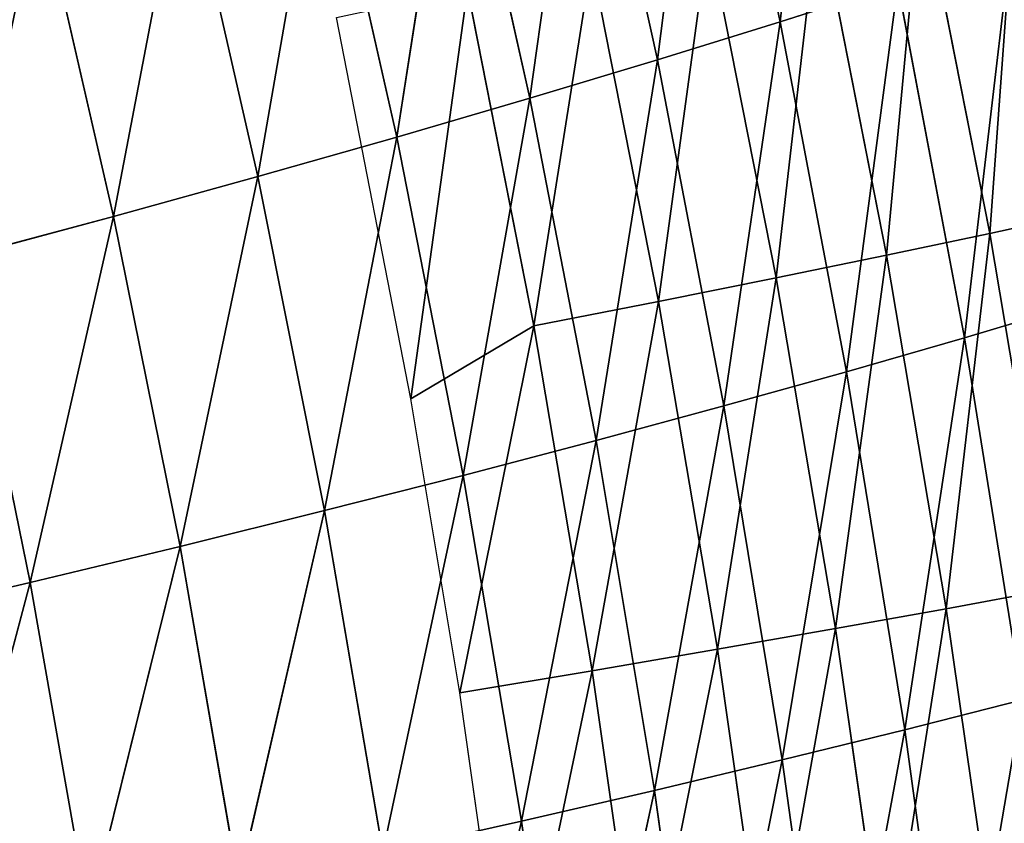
# Model space of a CAD drawing. Extents: x 0 to 500, y 0 to 390.
# Tile 863 of 1056: x 470 to 486, y 234 to 247. Entities that reach past the tile are written whole.
import ezdxf

# ---------------------------------------------------------------- set-up
doc = ezdxf.new("R2010")
doc.units = 0
doc.header["$LTSCALE"] = 25.4
doc.layers.get('0').update_dxf_attribs({"linetype": 'CONTINUOUS'})

# ---------------------------------------------------------------- blocks, each defined once
blk = doc.blocks.new('ATLANTA505_-_S_STL')
at = {"color": 0}
for p, q in [((485.09, 103.769, 148.021), (485.823, 107.717, 141.824)), ((485.09, 103.769, 148.021), (485.823, 107.717, 141.824)), ((485.09, 103.769, 148.021), (486.878, 107.71, 147.489)), ((485.09, 103.769, 148.021), (486.878, 107.71, 147.489)), ((482.172, 99.927, 143.013), (482.851, 103.786, 136.941)), ((482.172, 99.927, 143.013), (482.851, 103.786, 136.941)), ((484.036, 103.777, 142.415), (482.172, 99.927, 143.013)), ((484.036, 103.777, 142.415), (482.172, 99.927, 143.013)), ((483.225, 99.921, 148.557), (484.036, 103.777, 142.415)), ((483.225, 99.921, 148.557), (484.036, 103.777, 142.415)), ((483.225, 99.921, 148.557), (485.09, 103.769, 148.021)), ((483.225, 99.921, 148.557), (485.09, 103.769, 148.021)), ((485.09, 103.769, 148.021), (484.036, 103.777, 142.415)), ((485.09, 103.769, 148.021), (484.036, 103.777, 142.415)), ((485.09, 103.769, 148.021), (484.148, 99.918, 154.231)), ((485.09, 103.769, 148.021), (484.148, 99.918, 154.231)), ((486.013, 103.764, 153.757), (484.148, 99.918, 154.231)), ((486.013, 103.764, 153.757), (484.148, 99.918, 154.231)), ((484.941, 99.917, 160.033), (486.013, 103.764, 153.757)), ((484.941, 99.917, 160.033), (486.013, 103.764, 153.757)), ((485.09, 103.769, 148.021), (486.013, 103.764, 153.757)), ((485.09, 103.769, 148.021), (486.013, 103.764, 153.757)), ((480.23, 96.172, 143.616), (480.989, 99.936, 137.597)), ((480.23, 96.172, 143.616), (480.989, 99.936, 137.597)), ((482.172, 99.927, 143.013), (480.23, 96.172, 143.616)), ((482.172, 99.927, 143.013), (480.23, 96.172, 143.616)), ((482.172, 99.927, 143.013), (480.989, 99.936, 137.597)), ((482.172, 99.927, 143.013), (480.989, 99.936, 137.597)), ((481.282, 96.168, 149.099), (482.172, 99.927, 143.013)), ((481.282, 96.168, 149.099), (482.172, 99.927, 143.013)), ((481.282, 96.168, 149.099), (483.225, 99.921, 148.557)), ((481.282, 96.168, 149.099), (483.225, 99.921, 148.557)), ((483.225, 99.921, 148.557), (482.172, 99.927, 143.013)), ((483.225, 99.921, 148.557), (482.172, 99.927, 143.013)), ((483.225, 99.921, 148.557), (482.206, 96.168, 154.709)), ((483.225, 99.921, 148.557), (482.206, 96.168, 154.709)), ((484.148, 99.918, 154.231), (482.206, 96.168, 154.709)), ((484.148, 99.918, 154.231), (482.206, 96.168, 154.709)), ((483, 96.171, 160.445), (484.148, 99.918, 154.231)), ((483, 96.171, 160.445), (484.148, 99.918, 154.231)), ((483.225, 99.921, 148.557), (484.148, 99.918, 154.231)), ((483.225, 99.921, 148.557), (484.148, 99.918, 154.231)), ((484.941, 99.917, 160.033), (484.148, 99.918, 154.231)), ((484.941, 99.917, 160.033), (484.148, 99.918, 154.231)), ((478.206, 92.515, 144.225), (479.048, 96.179, 138.259)), ((478.206, 92.515, 144.225), (479.048, 96.179, 138.259)), ((480.23, 96.172, 143.616), (478.206, 92.515, 144.225)), ((480.23, 96.172, 143.616), (478.206, 92.515, 144.225)), ((480.23, 96.172, 143.616), (479.048, 96.179, 138.259)), ((480.23, 96.172, 143.616), (479.048, 96.179, 138.259)), ((479.258, 92.514, 149.647), (480.23, 96.172, 143.616)), ((479.258, 92.514, 149.647), (480.23, 96.172, 143.616)), ((479.258, 92.514, 149.647), (481.282, 96.168, 149.099)), ((479.258, 92.514, 149.647), (481.282, 96.168, 149.099)), ((482.206, 96.168, 154.709), (480.181, 92.518, 155.192)), ((481.282, 96.168, 149.099), (480.181, 92.518, 155.192)), ((482.206, 96.168, 154.709), (480.181, 92.518, 155.192)), ((481.282, 96.168, 149.099), (480.181, 92.518, 155.192)), ((481.282, 96.168, 149.099), (480.23, 96.172, 143.616)), ((481.282, 96.168, 149.099), (480.23, 96.172, 143.616)), ((480.977, 92.526, 160.861), (482.206, 96.168, 154.709)), ((480.977, 92.526, 160.861), (482.206, 96.168, 154.709)), ((481.282, 96.168, 149.099), (482.206, 96.168, 154.709)), ((481.282, 96.168, 149.099), (482.206, 96.168, 154.709)), ((483, 96.171, 160.445), (482.206, 96.168, 154.709)), ((483, 96.171, 160.445), (482.206, 96.168, 154.709)), ((476.097, 88.96, 144.842), (477.025, 92.52, 138.929)), ((476.097, 88.96, 144.842), (477.025, 92.52, 138.929)), ((478.206, 92.515, 144.225), (476.097, 88.96, 144.842)), ((478.206, 92.515, 144.225), (476.097, 88.96, 144.842)), ((478.206, 92.515, 144.225), (477.025, 92.52, 138.929)), ((478.206, 92.515, 144.225), (477.025, 92.52, 138.929)), ((477.148, 88.964, 150.2), (478.206, 92.515, 144.225)), ((477.148, 88.964, 150.2), (478.206, 92.515, 144.225)), ((477.148, 88.964, 150.2), (479.258, 92.514, 149.647)), ((477.148, 88.964, 150.2), (479.258, 92.514, 149.647)), ((480.181, 92.518, 155.192), (478.073, 88.972, 155.68)), ((480.181, 92.518, 155.192), (478.073, 88.972, 155.68)), ((479.258, 92.514, 149.647), (478.073, 88.972, 155.68)), ((479.258, 92.514, 149.647), (478.073, 88.972, 155.68)), ((479.258, 92.514, 149.647), (478.206, 92.515, 144.225)), ((479.258, 92.514, 149.647), (478.206, 92.515, 144.225)), ((478.871, 88.986, 161.282), (480.181, 92.518, 155.192)), ((478.871, 88.986, 161.282), (480.181, 92.518, 155.192)), ((479.258, 92.514, 149.647), (480.181, 92.518, 155.192)), ((479.258, 92.514, 149.647), (480.181, 92.518, 155.192)), ((480.977, 92.526, 160.861), (480.181, 92.518, 155.192)), ((480.977, 92.526, 160.861), (480.181, 92.518, 155.192)), ((473.899, 85.511, 145.465), (474.918, 88.962, 139.606)), ((473.899, 85.511, 145.465), (474.918, 88.962, 139.606)), ((476.097, 88.96, 144.842), (473.899, 85.511, 145.465)), ((476.097, 88.96, 144.842), (473.899, 85.511, 145.465)), ((476.097, 88.96, 144.842), (474.918, 88.962, 139.606)), ((476.097, 88.96, 144.842), (474.918, 88.962, 139.606)), ((474.952, 85.52, 150.759), (477.148, 88.964, 150.2)), ((474.952, 85.52, 150.759), (477.148, 88.964, 150.2)), ((474.952, 85.52, 150.759), (476.097, 88.96, 144.842)), ((474.952, 85.52, 150.759), (476.097, 88.96, 144.842)), ((478.073, 88.972, 155.68), (475.878, 85.534, 156.173)), ((478.073, 88.972, 155.68), (475.878, 85.534, 156.173)), ((477.148, 88.964, 150.2), (475.878, 85.534, 156.173)), ((477.148, 88.964, 150.2), (475.878, 85.534, 156.173)), ((477.148, 88.964, 150.2), (476.097, 88.96, 144.842)), ((477.148, 88.964, 150.2), (476.097, 88.96, 144.842)), ((476.678, 85.554, 161.706), (478.073, 88.972, 155.68)), ((476.678, 85.554, 161.706), (478.073, 88.972, 155.68)), ((477.148, 88.964, 150.2), (478.073, 88.972, 155.68)), ((477.148, 88.964, 150.2), (478.073, 88.972, 155.68)), ((478.871, 88.986, 161.282), (478.073, 88.972, 155.68)), ((478.871, 88.986, 161.282), (478.073, 88.972, 155.68)), ((473.899, 85.511, 145.465), (471.613, 82.171, 146.096)), ((473.899, 85.511, 145.465), (471.613, 82.171, 146.096)), ((471.613, 82.171, 146.096), (472.722, 85.508, 140.292)), ((471.613, 82.171, 146.096), (472.722, 85.508, 140.292)), ((472.665, 82.186, 151.325), (474.952, 85.52, 150.759)), ((472.665, 82.186, 151.325), (474.952, 85.52, 150.759)), ((472.665, 82.186, 151.325), (473.899, 85.511, 145.465)), ((472.665, 82.186, 151.325), (473.899, 85.511, 145.465)), ((473.899, 85.511, 145.465), (472.722, 85.508, 140.292)), ((473.899, 85.511, 145.465), (472.722, 85.508, 140.292)), ((474.952, 85.52, 150.759), (473.593, 82.207, 156.672)), ((474.952, 85.52, 150.759), (473.593, 82.207, 156.672)), ((474.952, 85.52, 150.759), (473.899, 85.511, 145.465)), ((474.952, 85.52, 150.759), (473.899, 85.511, 145.465)), ((474.952, 85.52, 150.759), (475.878, 85.534, 156.173)), ((474.952, 85.52, 150.759), (475.878, 85.534, 156.173)), ((472.665, 82.186, 151.325), (473.593, 82.207, 156.672)), ((472.665, 82.186, 151.325), (473.593, 82.207, 156.672)), ((471.613, 82.171, 146.096), (469.235, 78.944, 146.735)), ((471.613, 82.171, 146.096), (469.235, 78.944, 146.735)), ((470.289, 78.965, 151.898), (472.665, 82.186, 151.325)), ((470.289, 78.965, 151.898), (472.665, 82.186, 151.325)), ((470.289, 78.965, 151.898), (471.613, 82.171, 146.096)), ((470.289, 78.965, 151.898), (471.613, 82.171, 146.096)), ((471.613, 82.171, 146.096), (470.436, 82.163, 140.986)), ((471.613, 82.171, 146.096), (470.436, 82.163, 140.986)), ((472.665, 82.186, 151.325), (471.219, 78.993, 157.177)), ((472.665, 82.186, 151.325), (471.219, 78.993, 157.177)), ((472.665, 82.186, 151.325), (471.613, 82.171, 146.096)), ((472.665, 82.186, 151.325), (471.613, 82.171, 146.096)), ((467.823, 75.86, 152.478), (470.289, 78.965, 151.898)), ((467.823, 75.86, 152.478), (470.289, 78.965, 151.898)), ((470.289, 78.965, 151.898), (468.756, 75.895, 157.688)), ((470.289, 78.965, 151.898), (468.756, 75.895, 157.688)), ((470.289, 78.965, 151.898), (469.235, 78.944, 146.735)), ((470.289, 78.965, 151.898), (469.235, 78.944, 146.735)), ((470.289, 78.965, 151.898), (471.219, 78.993, 157.177)), ((470.289, 78.965, 151.898), (471.219, 78.993, 157.177)), ((487.014, 43.561, 146.034), (485.492, 36.222, 146.365)), ((487.014, 43.561, 146.034), (485.492, 36.222, 146.365)), ((485.492, 36.222, 146.365), (483.856, 28.911, 146.711)), ((485.492, 36.222, 146.365), (483.856, 28.911, 146.711)), ((485.492, 36.222, 146.365), (484.407, 36.215, 140.848)), ((485.492, 36.222, 146.365), (484.407, 36.215, 140.848)), ((486.446, 36.228, 152.009), (484.804, 28.917, 152.313)), ((486.446, 36.228, 152.009), (484.804, 28.917, 152.313)), ((486.446, 36.228, 152.009), (485.492, 36.222, 146.365)), ((486.446, 36.228, 152.009), (485.492, 36.222, 146.365)), ((483.856, 28.911, 146.711), (482.107, 21.632, 147.07)), ((483.856, 28.911, 146.711), (482.107, 21.632, 147.07)), ((482.778, 28.905, 141.235), (483.856, 28.911, 146.711)), ((482.778, 28.905, 141.235), (483.856, 28.911, 146.711)), ((484.804, 28.917, 152.313), (483.047, 21.638, 152.628)), ((484.804, 28.917, 152.313), (483.047, 21.638, 152.628)), ((483.856, 28.911, 146.711), (484.804, 28.917, 152.313)), ((483.856, 28.911, 146.711), (484.804, 28.917, 152.313)), ((484.804, 28.917, 152.313), (485.623, 28.924, 158.04)), ((484.804, 28.917, 152.313), (485.623, 28.924, 158.04)), ((482.107, 21.632, 147.07), (480.245, 14.387, 147.444)), ((482.107, 21.632, 147.07), (480.245, 14.387, 147.444)), ((482.107, 21.632, 147.07), (481.038, 21.627, 141.638)), ((482.107, 21.632, 147.07), (481.038, 21.627, 141.638)), ((483.047, 21.638, 152.628), (481.177, 14.392, 152.956)), ((483.047, 21.638, 152.628), (481.177, 14.392, 152.956)), ((483.047, 21.638, 152.628), (482.107, 21.632, 147.07)), ((483.047, 21.638, 152.628), (482.107, 21.632, 147.07)), ((483.86, 21.643, 158.312), (483.047, 21.638, 152.628)), ((483.86, 21.643, 158.312), (483.047, 21.638, 152.628)), ((480.245, 14.387, 147.444), (478.27, 7.179, 147.832)), ((480.245, 14.387, 147.444), (478.27, 7.179, 147.832)), ((479.185, 14.384, 142.058), (480.245, 14.387, 147.444)), ((479.185, 14.384, 142.058), (480.245, 14.387, 147.444)), ((481.177, 14.392, 152.956), (479.194, 7.182, 153.297)), ((481.177, 14.392, 152.956), (479.194, 7.182, 153.297)), ((480.245, 14.387, 147.444), (481.177, 14.392, 152.956)), ((480.245, 14.387, 147.444), (481.177, 14.392, 152.956)), ((481.177, 14.392, 152.956), (481.983, 14.396, 158.594)), ((481.177, 14.392, 152.956), (481.983, 14.396, 158.594)), ((476.32, 0.01, 148.989), (478.27, 7.179, 147.832)), ((476.32, 0.01, 148.989), (478.27, 7.179, 147.832)), ((476.32, 0.01, 148.989), (477.221, 7.177, 142.493)), ((476.32, 0.01, 148.989), (477.221, 7.177, 142.493)), ((477.097, 0.01, 153.649), (479.194, 7.182, 153.297)), ((477.097, 0.01, 153.649), (479.194, 7.182, 153.297)), ((477.097, 0.01, 153.649), (478.27, 7.179, 147.832)), ((477.097, 0.01, 153.649), (478.27, 7.179, 147.832)), ((477.221, 7.177, 142.493), (478.27, 7.179, 147.832)), ((477.221, 7.177, 142.493), (478.27, 7.179, 147.832)), ((478.27, 7.179, 147.832), (479.194, 7.182, 153.297)), ((478.27, 7.179, 147.832), (479.194, 7.182, 153.297)), ((479.194, 7.182, 153.297), (479.991, 7.184, 158.886)), ((479.194, 7.182, 153.297), (479.991, 7.184, 158.886)), ((476.32, 0.01, 148.989), (475.146, 0.01, 142.944)), ((477.097, 0.01, 153.649), (476.32, 0.01, 148.989)), ((477.916, 0.01, 159.419), (477.097, 0.01, 153.649))]:
    blk.add_line(p, q, dxfattribs=at)
mesh = blk.add_polyface(dxfattribs=at)
corners = [(485.823, 107.717, 141.824), (484.036, 103.777, 142.415), (485.09, 103.769, 148.021)]
mesh.append_faces([[corners[k] for k in face] for face in [(0, 1, 2)]], dxfattribs={"color": 0})
mesh = blk.add_polyface(dxfattribs=at)
corners = [(485.823, 107.717, 141.824), (485.09, 103.769, 148.021), (486.878, 107.71, 147.489)]
mesh.append_faces([[corners[k] for k in face] for face in [(0, 1, 2)]], dxfattribs={"color": 0})
mesh = blk.add_polyface(dxfattribs=at)
corners = [(486.878, 107.71, 147.489), (485.09, 103.769, 148.021), (486.013, 103.764, 153.757)]
mesh.append_faces([[corners[k] for k in face] for face in [(0, 1, 2)]], dxfattribs={"color": 0})
mesh = blk.add_polyface(dxfattribs=at)
corners = [(482.851, 103.786, 136.941), (480.989, 99.936, 137.597), (482.172, 99.927, 143.013)]
mesh.append_faces([[corners[k] for k in face] for face in [(0, 1, 2)]], dxfattribs={"color": 0})
mesh = blk.add_polyface(dxfattribs=at)
corners = [(482.851, 103.786, 136.941), (482.172, 99.927, 143.013), (484.036, 103.777, 142.415)]
mesh.append_faces([[corners[k] for k in face] for face in [(0, 1, 2)]], dxfattribs={"color": 0})
mesh = blk.add_polyface(dxfattribs=at)
corners = [(484.036, 103.777, 142.415), (482.172, 99.927, 143.013), (483.225, 99.921, 148.557)]
mesh.append_faces([[corners[k] for k in face] for face in [(0, 1, 2)]], dxfattribs={"color": 0})
mesh = blk.add_polyface(dxfattribs=at)
corners = [(484.036, 103.777, 142.415), (483.225, 99.921, 148.557), (485.09, 103.769, 148.021)]
mesh.append_faces([[corners[k] for k in face] for face in [(0, 1, 2)]], dxfattribs={"color": 0})
mesh = blk.add_polyface(dxfattribs=at)
corners = [(485.09, 103.769, 148.021), (483.225, 99.921, 148.557), (484.148, 99.918, 154.231)]
mesh.append_faces([[corners[k] for k in face] for face in [(0, 1, 2)]], dxfattribs={"color": 0})
mesh = blk.add_polyface(dxfattribs=at)
corners = [(485.09, 103.769, 148.021), (484.148, 99.918, 154.231), (486.013, 103.764, 153.757)]
mesh.append_faces([[corners[k] for k in face] for face in [(0, 1, 2)]], dxfattribs={"color": 0})
mesh = blk.add_polyface(dxfattribs=at)
corners = [(486.013, 103.764, 153.757), (484.148, 99.918, 154.231), (484.941, 99.917, 160.033)]
mesh.append_faces([[corners[k] for k in face] for face in [(0, 1, 2)]], dxfattribs={"color": 0})
mesh = blk.add_polyface(dxfattribs=at)
corners = [(486.013, 103.764, 153.757), (484.941, 99.917, 160.033), (486.805, 103.762, 159.624)]
mesh.append_faces([[corners[k] for k in face] for face in [(0, 1, 2)]], dxfattribs={"color": 0})
mesh = blk.add_polyface(dxfattribs=at)
corners = [(480.989, 99.936, 137.597), (479.048, 96.179, 138.259), (480.23, 96.172, 143.616)]
mesh.append_faces([[corners[k] for k in face] for face in [(0, 1, 2)]], dxfattribs={"color": 0})
mesh = blk.add_polyface(dxfattribs=at)
corners = [(480.989, 99.936, 137.597), (480.23, 96.172, 143.616), (482.172, 99.927, 143.013)]
mesh.append_faces([[corners[k] for k in face] for face in [(0, 1, 2)]], dxfattribs={"color": 0})
mesh = blk.add_polyface(dxfattribs=at)
corners = [(482.172, 99.927, 143.013), (480.23, 96.172, 143.616), (481.282, 96.168, 149.099)]
mesh.append_faces([[corners[k] for k in face] for face in [(0, 1, 2)]], dxfattribs={"color": 0})
mesh = blk.add_polyface(dxfattribs=at)
corners = [(482.172, 99.927, 143.013), (481.282, 96.168, 149.099), (483.225, 99.921, 148.557)]
mesh.append_faces([[corners[k] for k in face] for face in [(0, 1, 2)]], dxfattribs={"color": 0})
mesh = blk.add_polyface(dxfattribs=at)
corners = [(483.225, 99.921, 148.557), (481.282, 96.168, 149.099), (482.206, 96.168, 154.709)]
mesh.append_faces([[corners[k] for k in face] for face in [(0, 1, 2)]], dxfattribs={"color": 0})
mesh = blk.add_polyface(dxfattribs=at)
corners = [(483.225, 99.921, 148.557), (482.206, 96.168, 154.709), (484.148, 99.918, 154.231)]
mesh.append_faces([[corners[k] for k in face] for face in [(0, 1, 2)]], dxfattribs={"color": 0})
mesh = blk.add_polyface(dxfattribs=at)
corners = [(484.148, 99.918, 154.231), (482.206, 96.168, 154.709), (483, 96.171, 160.445)]
mesh.append_faces([[corners[k] for k in face] for face in [(0, 1, 2)]], dxfattribs={"color": 0})
mesh = blk.add_polyface(dxfattribs=at)
corners = [(484.148, 99.918, 154.231), (483, 96.171, 160.445), (484.941, 99.917, 160.033)]
mesh.append_faces([[corners[k] for k in face] for face in [(0, 1, 2)]], dxfattribs={"color": 0})
mesh = blk.add_polyface(dxfattribs=at)
corners = [(479.048, 96.179, 138.259), (477.025, 92.52, 138.929), (478.206, 92.515, 144.225)]
mesh.append_faces([[corners[k] for k in face] for face in [(0, 1, 2)]], dxfattribs={"color": 0})
mesh = blk.add_polyface(dxfattribs=at)
corners = [(479.048, 96.179, 138.259), (478.206, 92.515, 144.225), (480.23, 96.172, 143.616)]
mesh.append_faces([[corners[k] for k in face] for face in [(0, 1, 2)]], dxfattribs={"color": 0})
mesh = blk.add_polyface(dxfattribs=at)
corners = [(480.23, 96.172, 143.616), (478.206, 92.515, 144.225), (479.258, 92.514, 149.647)]
mesh.append_faces([[corners[k] for k in face] for face in [(0, 1, 2)]], dxfattribs={"color": 0})
mesh = blk.add_polyface(dxfattribs=at)
corners = [(480.23, 96.172, 143.616), (479.258, 92.514, 149.647), (481.282, 96.168, 149.099)]
mesh.append_faces([[corners[k] for k in face] for face in [(0, 1, 2)]], dxfattribs={"color": 0})
mesh = blk.add_polyface(dxfattribs=at)
corners = [(481.282, 96.168, 149.099), (479.258, 92.514, 149.647), (480.181, 92.518, 155.192)]
mesh.append_faces([[corners[k] for k in face] for face in [(0, 1, 2)]], dxfattribs={"color": 0})
mesh = blk.add_polyface(dxfattribs=at)
corners = [(482.206, 96.168, 154.709), (480.181, 92.518, 155.192), (480.977, 92.526, 160.861)]
mesh.append_faces([[corners[k] for k in face] for face in [(0, 1, 2)]], dxfattribs={"color": 0})
mesh = blk.add_polyface(dxfattribs=at)
corners = [(481.282, 96.168, 149.099), (480.181, 92.518, 155.192), (482.206, 96.168, 154.709)]
mesh.append_faces([[corners[k] for k in face] for face in [(0, 1, 2)]], dxfattribs={"color": 0})
mesh = blk.add_polyface(dxfattribs=at)
corners = [(483, 96.171, 160.445), (482.206, 96.168, 154.709), (480.977, 92.526, 160.861)]
mesh.append_faces([[corners[k] for k in face] for face in [(0, 1, 2)]], dxfattribs={"color": 0})
mesh = blk.add_polyface(dxfattribs=at)
corners = [(477.025, 92.52, 138.929), (474.918, 88.962, 139.606), (476.097, 88.96, 144.842)]
mesh.append_faces([[corners[k] for k in face] for face in [(0, 1, 2)]], dxfattribs={"color": 0})
mesh = blk.add_polyface(dxfattribs=at)
corners = [(477.025, 92.52, 138.929), (476.097, 88.96, 144.842), (478.206, 92.515, 144.225)]
mesh.append_faces([[corners[k] for k in face] for face in [(0, 1, 2)]], dxfattribs={"color": 0})
mesh = blk.add_polyface(dxfattribs=at)
corners = [(478.206, 92.515, 144.225), (476.097, 88.96, 144.842), (477.148, 88.964, 150.2)]
mesh.append_faces([[corners[k] for k in face] for face in [(0, 1, 2)]], dxfattribs={"color": 0})
mesh = blk.add_polyface(dxfattribs=at)
corners = [(478.206, 92.515, 144.225), (477.148, 88.964, 150.2), (479.258, 92.514, 149.647)]
mesh.append_faces([[corners[k] for k in face] for face in [(0, 1, 2)]], dxfattribs={"color": 0})
mesh = blk.add_polyface(dxfattribs=at)
corners = [(479.258, 92.514, 149.647), (477.148, 88.964, 150.2), (478.073, 88.972, 155.68)]
mesh.append_faces([[corners[k] for k in face] for face in [(0, 1, 2)]], dxfattribs={"color": 0})
mesh = blk.add_polyface(dxfattribs=at)
corners = [(480.181, 92.518, 155.192), (478.073, 88.972, 155.68), (478.871, 88.986, 161.282)]
mesh.append_faces([[corners[k] for k in face] for face in [(0, 1, 2)]], dxfattribs={"color": 0})
mesh = blk.add_polyface(dxfattribs=at)
corners = [(480.181, 92.518, 155.192), (479.258, 92.514, 149.647), (478.073, 88.972, 155.68)]
mesh.append_faces([[corners[k] for k in face] for face in [(0, 1, 2)]], dxfattribs={"color": 0})
mesh = blk.add_polyface(dxfattribs=at)
corners = [(480.977, 92.526, 160.861), (480.181, 92.518, 155.192), (478.871, 88.986, 161.282)]
mesh.append_faces([[corners[k] for k in face] for face in [(0, 1, 2)]], dxfattribs={"color": 0})
mesh = blk.add_polyface(dxfattribs=at)
corners = [(474.918, 88.962, 139.606), (472.722, 85.508, 140.292), (473.899, 85.511, 145.465)]
mesh.append_faces([[corners[k] for k in face] for face in [(0, 1, 2)]], dxfattribs={"color": 0})
mesh = blk.add_polyface(dxfattribs=at)
corners = [(474.918, 88.962, 139.606), (473.899, 85.511, 145.465), (476.097, 88.96, 144.842)]
mesh.append_faces([[corners[k] for k in face] for face in [(0, 1, 2)]], dxfattribs={"color": 0})
mesh = blk.add_polyface(dxfattribs=at)
corners = [(476.097, 88.96, 144.842), (473.899, 85.511, 145.465), (474.952, 85.52, 150.759)]
mesh.append_faces([[corners[k] for k in face] for face in [(0, 1, 2)]], dxfattribs={"color": 0})
mesh = blk.add_polyface(dxfattribs=at)
corners = [(477.148, 88.964, 150.2), (476.097, 88.96, 144.842), (474.952, 85.52, 150.759)]
mesh.append_faces([[corners[k] for k in face] for face in [(0, 1, 2)]], dxfattribs={"color": 0})
mesh = blk.add_polyface(dxfattribs=at)
corners = [(477.148, 88.964, 150.2), (474.952, 85.52, 150.759), (475.878, 85.534, 156.173)]
mesh.append_faces([[corners[k] for k in face] for face in [(0, 1, 2)]], dxfattribs={"color": 0})
mesh = blk.add_polyface(dxfattribs=at)
corners = [(478.073, 88.972, 155.68), (475.878, 85.534, 156.173), (476.678, 85.554, 161.706)]
mesh.append_faces([[corners[k] for k in face] for face in [(0, 1, 2)]], dxfattribs={"color": 0})
mesh = blk.add_polyface(dxfattribs=at)
corners = [(478.073, 88.972, 155.68), (477.148, 88.964, 150.2), (475.878, 85.534, 156.173)]
mesh.append_faces([[corners[k] for k in face] for face in [(0, 1, 2)]], dxfattribs={"color": 0})
mesh = blk.add_polyface(dxfattribs=at)
corners = [(478.871, 88.986, 161.282), (478.073, 88.972, 155.68), (476.678, 85.554, 161.706)]
mesh.append_faces([[corners[k] for k in face] for face in [(0, 1, 2)]], dxfattribs={"color": 0})
mesh = blk.add_polyface(dxfattribs=at)
corners = [(472.722, 85.508, 140.292), (470.436, 82.163, 140.986), (471.613, 82.171, 146.096)]
mesh.append_faces([[corners[k] for k in face] for face in [(0, 1, 2)]], dxfattribs={"color": 0})
mesh = blk.add_polyface(dxfattribs=at)
corners = [(473.899, 85.511, 145.465), (471.613, 82.171, 146.096), (472.665, 82.186, 151.325)]
mesh.append_faces([[corners[k] for k in face] for face in [(0, 1, 2)]], dxfattribs={"color": 0})
mesh = blk.add_polyface(dxfattribs=at)
corners = [(473.899, 85.511, 145.465), (472.722, 85.508, 140.292), (471.613, 82.171, 146.096)]
mesh.append_faces([[corners[k] for k in face] for face in [(0, 1, 2)]], dxfattribs={"color": 0})
mesh = blk.add_polyface(dxfattribs=at)
corners = [(474.952, 85.52, 150.759), (473.899, 85.511, 145.465), (472.665, 82.186, 151.325)]
mesh.append_faces([[corners[k] for k in face] for face in [(0, 1, 2)]], dxfattribs={"color": 0})
mesh = blk.add_polyface(dxfattribs=at)
corners = [(474.952, 85.52, 150.759), (472.665, 82.186, 151.325), (473.593, 82.207, 156.672)]
mesh.append_faces([[corners[k] for k in face] for face in [(0, 1, 2)]], dxfattribs={"color": 0})
mesh = blk.add_polyface(dxfattribs=at)
corners = [(475.878, 85.534, 156.173), (474.952, 85.52, 150.759), (473.593, 82.207, 156.672)]
mesh.append_faces([[corners[k] for k in face] for face in [(0, 1, 2)]], dxfattribs={"color": 0})
mesh = blk.add_polyface(dxfattribs=at)
corners = [(473.593, 82.207, 156.672), (472.665, 82.186, 151.325), (471.219, 78.993, 157.177)]
mesh.append_faces([[corners[k] for k in face] for face in [(0, 1, 2)]], dxfattribs={"color": 0})
mesh = blk.add_polyface(dxfattribs=at)
corners = [(470.436, 82.163, 140.986), (468.059, 78.929, 141.689), (469.235, 78.944, 146.735)]
mesh.append_faces([[corners[k] for k in face] for face in [(0, 1, 2)]], dxfattribs={"color": 0})
mesh = blk.add_polyface(dxfattribs=at)
corners = [(471.613, 82.171, 146.096), (469.235, 78.944, 146.735), (470.289, 78.965, 151.898)]
mesh.append_faces([[corners[k] for k in face] for face in [(0, 1, 2)]], dxfattribs={"color": 0})
mesh = blk.add_polyface(dxfattribs=at)
corners = [(471.613, 82.171, 146.096), (470.436, 82.163, 140.986), (469.235, 78.944, 146.735)]
mesh.append_faces([[corners[k] for k in face] for face in [(0, 1, 2)]], dxfattribs={"color": 0})
mesh = blk.add_polyface(dxfattribs=at)
corners = [(472.665, 82.186, 151.325), (471.613, 82.171, 146.096), (470.289, 78.965, 151.898)]
mesh.append_faces([[corners[k] for k in face] for face in [(0, 1, 2)]], dxfattribs={"color": 0})
mesh = blk.add_polyface(dxfattribs=at)
corners = [(472.665, 82.186, 151.325), (470.289, 78.965, 151.898), (471.219, 78.993, 157.177)]
mesh.append_faces([[corners[k] for k in face] for face in [(0, 1, 2)]], dxfattribs={"color": 0})
mesh = blk.add_polyface(dxfattribs=at)
corners = [(470.289, 78.965, 151.898), (469.235, 78.944, 146.735), (467.823, 75.86, 152.478)]
mesh.append_faces([[corners[k] for k in face] for face in [(0, 1, 2)]], dxfattribs={"color": 0})
mesh = blk.add_polyface(dxfattribs=at)
corners = [(470.289, 78.965, 151.898), (467.823, 75.86, 152.478), (468.756, 75.895, 157.688)]
mesh.append_faces([[corners[k] for k in face] for face in [(0, 1, 2)]], dxfattribs={"color": 0})
mesh = blk.add_polyface(dxfattribs=at)
corners = [(471.219, 78.993, 157.177), (470.289, 78.965, 151.898), (468.756, 75.895, 157.688)]
mesh.append_faces([[corners[k] for k in face] for face in [(0, 1, 2)]], dxfattribs={"color": 0})
mesh = blk.add_polyface(dxfattribs=at)
corners = [(485.923, 43.555, 140.477), (485.492, 36.222, 146.365), (484.407, 36.215, 140.848), (487.014, 43.561, 146.034)]
mesh.append_faces([[corners[k] for k in face] for face in [(0, 1, 2), (1, 0, 3)]], dxfattribs={"vtx0": -1, "color": 0})
mesh = blk.add_polyface(dxfattribs=at)
corners = [(487.014, 43.561, 146.034), (486.446, 36.228, 152.009), (485.492, 36.222, 146.365), (487.974, 43.568, 151.718)]
mesh.append_faces([[corners[k] for k in face] for face in [(0, 1, 2), (1, 0, 3)]], dxfattribs={"vtx0": -1, "color": 0})
mesh = blk.add_polyface(dxfattribs=at)
corners = [(484.407, 36.215, 140.848), (483.856, 28.911, 146.711), (482.778, 28.905, 141.235), (485.492, 36.222, 146.365)]
mesh.append_faces([[corners[k] for k in face] for face in [(0, 1, 2), (1, 0, 3)]], dxfattribs={"vtx0": -1, "color": 0})
mesh = blk.add_polyface(dxfattribs=at)
corners = [(485.492, 36.222, 146.365), (484.804, 28.917, 152.313), (483.856, 28.911, 146.711), (486.446, 36.228, 152.009)]
mesh.append_faces([[corners[k] for k in face] for face in [(0, 1, 2), (1, 0, 3)]], dxfattribs={"vtx0": -1, "color": 0})
mesh = blk.add_polyface(dxfattribs=at)
corners = [(486.446, 36.228, 152.009), (485.623, 28.924, 158.04), (484.804, 28.917, 152.313), (487.271, 36.235, 157.779)]
mesh.append_faces([[corners[k] for k in face] for face in [(0, 1, 2), (1, 0, 3)]], dxfattribs={"vtx0": -1, "color": 0})
mesh = blk.add_polyface(dxfattribs=at)
corners = [(482.778, 28.905, 141.235), (482.107, 21.632, 147.07), (481.038, 21.627, 141.638), (483.856, 28.911, 146.711)]
mesh.append_faces([[corners[k] for k in face] for face in [(0, 1, 2), (1, 0, 3)]], dxfattribs={"vtx0": -1, "color": 0})
mesh = blk.add_polyface(dxfattribs=at)
corners = [(483.856, 28.911, 146.711), (483.047, 21.638, 152.628), (482.107, 21.632, 147.07), (484.804, 28.917, 152.313)]
mesh.append_faces([[corners[k] for k in face] for face in [(0, 1, 2), (1, 0, 3)]], dxfattribs={"vtx0": -1, "color": 0})
mesh = blk.add_polyface(dxfattribs=at)
corners = [(484.804, 28.917, 152.313), (483.86, 21.643, 158.312), (483.047, 21.638, 152.628), (485.623, 28.924, 158.04)]
mesh.append_faces([[corners[k] for k in face] for face in [(0, 1, 2), (1, 0, 3)]], dxfattribs={"vtx0": -1, "color": 0})
mesh = blk.add_polyface(dxfattribs=at)
corners = [(481.038, 21.627, 141.638), (480.245, 14.387, 147.444), (479.185, 14.384, 142.058), (482.107, 21.632, 147.07)]
mesh.append_faces([[corners[k] for k in face] for face in [(0, 1, 2), (1, 0, 3)]], dxfattribs={"vtx0": -1, "color": 0})
mesh = blk.add_polyface(dxfattribs=at)
corners = [(482.107, 21.632, 147.07), (481.177, 14.392, 152.956), (480.245, 14.387, 147.444), (483.047, 21.638, 152.628)]
mesh.append_faces([[corners[k] for k in face] for face in [(0, 1, 2), (1, 0, 3)]], dxfattribs={"vtx0": -1, "color": 0})
mesh = blk.add_polyface(dxfattribs=at)
corners = [(483.047, 21.638, 152.628), (481.983, 14.396, 158.594), (481.177, 14.392, 152.956), (483.86, 21.643, 158.312)]
mesh.append_faces([[corners[k] for k in face] for face in [(0, 1, 2), (1, 0, 3)]], dxfattribs={"vtx0": -1, "color": 0})
mesh = blk.add_polyface(dxfattribs=at)
corners = [(479.185, 14.384, 142.058), (478.27, 7.179, 147.832), (477.221, 7.177, 142.493), (480.245, 14.387, 147.444)]
mesh.append_faces([[corners[k] for k in face] for face in [(0, 1, 2), (1, 0, 3)]], dxfattribs={"vtx0": -1, "color": 0})
mesh = blk.add_polyface(dxfattribs=at)
corners = [(480.245, 14.387, 147.444), (479.194, 7.182, 153.297), (478.27, 7.179, 147.832), (481.177, 14.392, 152.956)]
mesh.append_faces([[corners[k] for k in face] for face in [(0, 1, 2), (1, 0, 3)]], dxfattribs={"vtx0": -1, "color": 0})
mesh = blk.add_polyface(dxfattribs=at)
corners = [(481.177, 14.392, 152.956), (479.991, 7.184, 158.886), (479.194, 7.182, 153.297), (481.983, 14.396, 158.594)]
mesh.append_faces([[corners[k] for k in face] for face in [(0, 1, 2), (1, 0, 3)]], dxfattribs={"vtx0": -1, "color": 0})
mesh = blk.add_polyface(dxfattribs=at)
corners = [(477.221, 7.177, 142.493), (476.32, 0.01, 148.989), (475.146, 0.01, 142.944)]
mesh.append_faces([[corners[k] for k in face] for face in [(0, 1, 2)]], dxfattribs={"color": 0})
mesh = blk.add_polyface(dxfattribs=at)
corners = [(478.27, 7.179, 147.832), (477.097, 0.01, 153.649), (476.32, 0.01, 148.989)]
mesh.append_faces([[corners[k] for k in face] for face in [(0, 1, 2)]], dxfattribs={"color": 0})
mesh = blk.add_polyface(dxfattribs=at)
corners = [(478.27, 7.179, 147.832), (476.32, 0.01, 148.989), (477.221, 7.177, 142.493)]
mesh.append_faces([[corners[k] for k in face] for face in [(0, 1, 2)]], dxfattribs={"color": 0})
mesh = blk.add_polyface(dxfattribs=at)
corners = [(479.194, 7.182, 153.297), (477.916, 0.01, 159.419), (477.097, 0.01, 153.649), (479.991, 7.184, 158.886)]
mesh.append_faces([[corners[k] for k in face] for face in [(0, 1, 2), (1, 0, 3)]], dxfattribs={"vtx0": -1, "color": 0})
mesh = blk.add_polyface(dxfattribs=at)
corners = [(479.194, 7.182, 153.297), (477.097, 0.01, 153.649), (478.27, 7.179, 147.832)]
mesh.append_faces([[corners[k] for k in face] for face in [(0, 1, 2)]], dxfattribs={"color": 0})

msp = doc.modelspace()

# ---------------------------------------------------------------- block references
at = {"color": 254, "extrusion": (0, -1, 1.11022e-16)}
msp.add_blockref('ATLANTA505_-_S_STL', (-0.149, -0.01, -389.852), dxfattribs=at)

doc.saveas('drawing.dxf')
